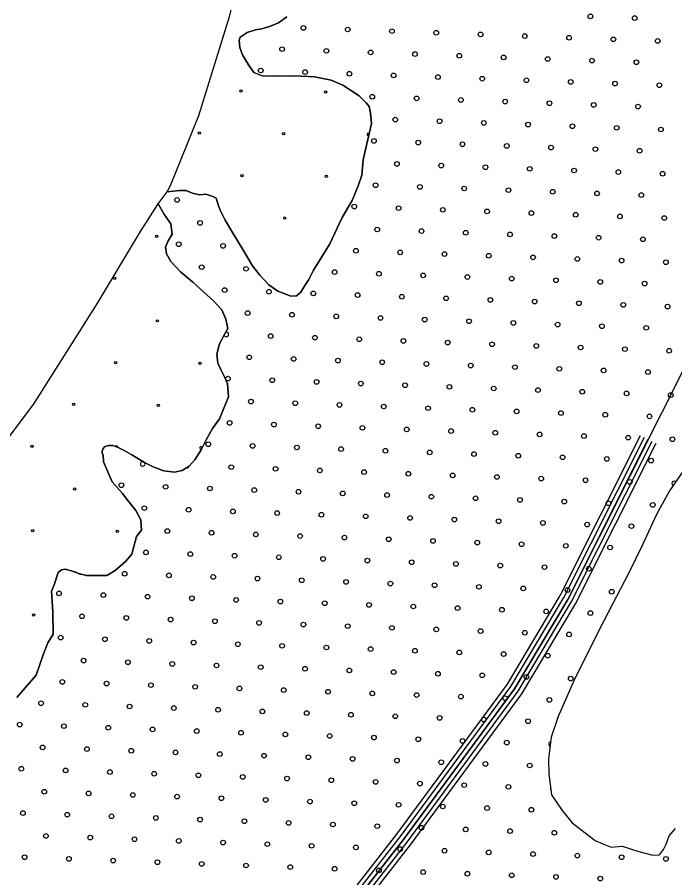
# Model space of a CAD drawing. Extents: x 1788175 to 1969470, y 584502 to 738744.
# Drawn here: x 1798565 to 1801559, y 701643 to 705563 of the extents above; entities that cross this region are included whole.
import ezdxf

# ---------------------------------------------------------------- set-up
doc = ezdxf.new("R2010")
doc.units = 0
for name, color, linetype in [('DESIGN - EROSION CONTROL - Devices', 7, 'Continuous'), ('DESIGN - SCRATCH - User 1', 7, 'Continuous'), ('DESIGN - TRAFFIC CONTROL PERMANENT - Pavement Marking Text', 7, 'Continuous'), ('DESIGN - TRANSPORTATION - Edge of Traveled Way', 7, 'Continuous'), ('SURVEY - DRAINAGE - Natural Features', 7, 'Continuous')]:
    doc.layers.add(name, color=color, linetype=linetype)

msp = doc.modelspace()

# ---------------------------------------------------------------- linework, layer by layer
at = {"layer": 'DESIGN - EROSION CONTROL - Devices'}
for centre in [(1799584.5, 705226.6), (1799969.1, 705222.9), (1799394.1, 705036.2), (1799778.6, 705032.5), (1799588.2, 704842.1), (1799972.8, 704838.4), (1799782.4, 704647.9), (1799200.1, 704564.8), (1799009.7, 704374.4), (1799203.9, 704180.2), (1799013.5, 703989.8), (1799398, 703986.1), (1798823.1, 703799.4), (1799207.6, 703795.7), (1798632.6, 703609), (1798826.8, 703414.8), (1798636.4, 703224.4), (1799020.9, 703220.7), (1798640.1, 702839.9)]:
    msp.add_circle(centre, 5.28, dxfattribs=at)
for centre, start, end in [((1800163.2, 705028.8), 41.9122, 291.0267), ((1799017.2, 703605.3), 341.9843, 152.8636), ((1799401.8, 703601.5), 355.7224, 309.1239), ((1798830.5, 703030.3), 26.4907, 116.719)]:
    msp.add_arc(centre, 5.28, start, end, dxfattribs=at)
at = {"layer": 'DESIGN - SCRATCH - User 1'}
for points in [[(1799248.9, 704768.5), (1799263.6, 704797.2), (1799393, 705115.7), (1799533.2, 705571.3), (1799621.9, 705926.3), (1799942.2, 707059.4), (1800187.5, 708423.7)], [(1799250.8, 704542.2), (1799270.8, 704574.3), (1799264.8, 704622.3), (1799232.8, 704668.3), (1799206.8, 704712.4), (1799248.8, 704768.5), (1799302.7, 704774.6), (1799332.7, 704774.6), (1799368.7, 704760.7), (1799396.7, 704754.7), (1799424.7, 704756.8), (1799456.6, 704746.8), (1799470.6, 704738.8), (1799482.6, 704704.8), (1799490.6, 704680.7), (1799512.6, 704638.7), (1799540.6, 704590.7), (1799592.6, 704504.7), (1799636.6, 704430.6), (1799670.6, 704388.6), (1799710.5, 704344.6), (1799752.5, 704314.6), (1799810.5, 704292.7), (1799836.5, 704294.7), (1799856.5, 704310.8), (1799874.5, 704340.8), (1799892.4, 704368.9), (1799914.4, 704411), (1799988.4, 704531.3), (1800044.3, 704651.6), (1800090.3, 704727.7), (1800118.3, 704795.9), (1800134.3, 704844), (1800140.3, 704914.1), (1800164.2, 705020.3), (1800178.2, 705078.4), (1800174.2, 705126.4), (1800168.2, 705156.5), (1800154.2, 705172.5), (1800134.2, 705192.5), (1800122.2, 705204.5), (1800048.3, 705254.4), (1799994.3, 705276.4), (1799918.3, 705292.3), (1799830.4, 705296.2), (1799748.4, 705294), (1799680.5, 705295.9), (1799642.5, 705311.9), (1799618.5, 705345.9), (1799590.5, 705391.9), (1799578.5, 705426), (1799576.5, 705458), (1799580.5, 705472), (1799612.5, 705494.1), (1799650.5, 705506.2), (1799678.5, 705510.2), (1799714.4, 705520.3), (1799754.4, 705538.4), (1799792.4, 705564.5)], [(1799792.4, 705564.5), (1799754.4, 705538.4), (1799714.4, 705520.3), (1799678.5, 705510.2), (1799650.5, 705506.2), (1799612.5, 705494.1), (1799580.5, 705472), (1799576.5, 705458), (1799578.5, 705426), (1799590.5, 705391.9), (1799618.5, 705345.9), (1799642.5, 705311.9), (1799680.5, 705295.9), (1799748.4, 705294), (1799830.4, 705296.2), (1799918.3, 705292.3), (1799994.3, 705276.4), (1800048.3, 705254.4), (1800122.2, 705204.5), (1800134.2, 705192.5), (1800154.2, 705172.5), (1800168.2, 705156.5), (1800174.2, 705126.4), (1800178.2, 705078.4), (1800164.2, 705020.3), (1800140.3, 704914.1), (1800134.3, 704844), (1800118.3, 704795.9), (1800090.3, 704727.7), (1800044.3, 704651.6), (1799988.4, 704531.3), (1799914.4, 704411), (1799892.4, 704368.9), (1799874.5, 704340.8), (1799856.5, 704310.8), (1799836.5, 704294.7), (1799810.5, 704292.7), (1799752.5, 704314.6), (1799710.5, 704344.6), (1799670.6, 704388.6), (1799636.6, 704430.6), (1799592.6, 704504.7), (1799540.6, 704590.7), (1799512.6, 704638.7), (1799490.6, 704680.7), (1799482.6, 704704.8), (1799470.6, 704738.8), (1799456.6, 704746.8), (1799424.7, 704756.8), (1799396.7, 704754.7), (1799368.7, 704760.7), (1799332.7, 704774.6), (1799302.7, 704774.6), (1799248.9, 704768.5)], [(1797188.5, 702149.4), (1797387.6, 702355.1), (1797851.2, 702794.3), (1798125.2, 703125.3), (1798375.1, 703450.2), (1798639.6, 703799), (1798929.4, 704257.7), (1799126.6, 704586.4), (1799206.8, 704712.4)], [(1799206.8, 704712.4), (1799232.8, 704668.3), (1799264.8, 704622.3), (1799270.8, 704574.3), (1799250.8, 704542.2)], [(1799250.8, 704542.2), (1799240.8, 704516.1), (1799244.8, 704486.1), (1799264.8, 704450.1), (1799308.8, 704404.1), (1799364.7, 704356.1), (1799460.7, 704270.1), (1799496.7, 704230.1), (1799514.7, 704188.1), (1799524.7, 704146), (1799512.7, 704124), (1799486.7, 704075.9), (1799474.7, 704027.8), (1799478.7, 703987.7), (1799494.7, 703955.7), (1799510.7, 703921.7), (1799522.7, 703893.7), (1799526.7, 703833.6), (1799486.7, 703733.4), (1799454.8, 703689.3), (1799424.8, 703635.1), (1799402.8, 703593), (1799374.8, 703546.9), (1799348.8, 703518.8), (1799316.8, 703498.8), (1799280.9, 703490.7), (1799232.9, 703496.6), (1799184.9, 703514.6), (1799144.9, 703534.6), (1799087, 703570.5), (1799055, 703588.5), (1799025, 703602.5), (1799001, 703612.4), (1798983, 703612.4), (1798965, 703608.4), (1798957, 703598.4), (1798951, 703580.3), (1798957, 703570.3), (1798959, 703538.3), (1798997, 703446.2), (1799045, 703394.2), (1799069, 703362.2), (1799105, 703316.2), (1799129, 703274.2), (1799131, 703226.1), (1799109, 703198), (1799087, 703117.9), (1799059, 703083.8), (1799011.1, 703043.6), (1798973.1, 703019.5), (1798943.1, 703019.5), (1798881.1, 703019.4), (1798851.1, 703027.4), (1798815.2, 703039.3), (1798785.2, 703049.3), (1798767.2, 703045.3), (1798751.2, 703033.2), (1798733.2, 702977.1), (1798721.2, 702949.1), (1798727.2, 702854.9), (1798729.2, 702752.8), (1798705.3, 702712.7), (1798685.3, 702662.6), (1798651.3, 702566.4), (1798601.3, 702508.2), (1798563.4, 702464.1)], [(1798563.4, 702464.1), (1798601.3, 702508.2), (1798651.3, 702566.4), (1798685.3, 702662.6), (1798705.3, 702712.7), (1798729.2, 702752.8), (1798727.2, 702854.9), (1798721.2, 702949.1), (1798733.2, 702977.1), (1798751.2, 703033.2), (1798767.2, 703045.3), (1798785.2, 703049.3), (1798815.2, 703039.3), (1798851.1, 703027.4), (1798881.1, 703019.4), (1798943.1, 703019.5), (1798973.1, 703019.5), (1799011.1, 703043.6), (1799059, 703083.8), (1799087, 703117.9), (1799109, 703198), (1799131, 703226.1), (1799129, 703274.2), (1799105, 703316.2), (1799069, 703362.2), (1799045, 703394.2), (1798997, 703446.2), (1798959, 703538.3), (1798957, 703570.3), (1798951, 703580.3), (1798957, 703598.4), (1798965, 703608.4), (1798983, 703612.4), (1799001, 703612.4), (1799025, 703602.5), (1799055, 703588.5), (1799087, 703570.5), (1799144.9, 703534.6), (1799184.9, 703514.6), (1799232.9, 703496.6), (1799280.9, 703490.7), (1799316.8, 703498.8), (1799348.8, 703518.8), (1799374.8, 703546.9), (1799402.8, 703593), (1799424.8, 703635.1), (1799454.8, 703689.3), (1799486.7, 703733.4), (1799526.7, 703833.6), (1799522.7, 703893.7), (1799510.7, 703921.7), (1799494.7, 703955.7), (1799478.7, 703987.7), (1799474.7, 704027.8), (1799486.7, 704075.9), (1799512.7, 704124), (1799524.7, 704146), (1799514.7, 704188.1), (1799496.7, 704230.1), (1799460.7, 704270.1), (1799364.7, 704356.1), (1799308.8, 704404.1), (1799264.8, 704450.1), (1799244.8, 704486.1), (1799240.8, 704516.1), (1799250.8, 704542.2)], [(1801625.6, 703538.4), (1801535.6, 703406), (1801475.7, 703297.8), (1801411.7, 703159.5), (1801347.8, 703029.2), (1801275.8, 702888.9), (1801234.4, 702811.1)], [(1801234.4, 702811.1), (1801105.9, 702554.1), (1801028, 702377.8), (1800996, 702283.6), (1800984.1, 702183.4), (1800986.1, 702115.3), (1800998.1, 702021.2), (1801046, 701949.2), (1801092, 701893.2), (1801196, 701813.2), (1801232, 701797.2), (1801269.9, 701783.3), (1801319.9, 701787.4), (1801395.9, 701763.4), (1801459.8, 701745.5), (1801489.8, 701747.6), (1801507.8, 701771.6), (1801519.8, 701795.7), (1801533.8, 701833.8), (1801561.8, 701867.8)]]:
    msp.add_lwpolyline(points, dxfattribs=at)
at = {"layer": 'DESIGN - TRAFFIC CONTROL PERMANENT - Pavement Marking Text'}
for centre in [(1801175.2, 705567), (1801376.8, 705559.5), (1799868.5, 705514.7), (1800070.1, 705507.3), (1800271.7, 705499.8), (1800473.3, 705492.3), (1800674.9, 705484.9), (1800876.5, 705477.4), (1801078.2, 705469.9), (1801279.8, 705462.5), (1801481.4, 705455), (1799771.4, 705417.7), (1799973, 705410.2), (1800174.6, 705402.7), (1800376.3, 705395.3), (1800577.9, 705387.8), (1800779.5, 705380.3), (1800981.1, 705372.9), (1801182.7, 705365.4), (1801384.3, 705357.9), (1799674.3, 705320.6), (1799876, 705313.1), (1800077.6, 705305.7), (1800279.2, 705298.2), (1800480.8, 705290.7), (1800682.4, 705283.3), (1800884, 705275.8), (1801085.6, 705268.3), (1801287.2, 705260.9), (1801488.8, 705253.4), (1800182.1, 705201.1), (1800383.7, 705193.7), (1800585.3, 705186.2), (1800786.9, 705178.7), (1800988.5, 705171.3), (1801190.2, 705163.8), (1801391.8, 705156.3), (1800286.6, 705096.6), (1800488.3, 705089.1), (1800689.9, 705081.7), (1800891.5, 705074.2), (1801093.1, 705066.7), (1801294.7, 705059.3), (1801496.3, 705051.8), (1800189.6, 704999.5), (1800391.2, 704992), (1800592.8, 704984.6), (1800794.4, 704977.1), (1800996, 704969.6), (1801197.6, 704962.2), (1801399.2, 704954.7), (1800294.1, 704895), (1800495.7, 704887.5), (1800697.3, 704880), (1800898.9, 704872.6), (1801100.6, 704865.1), (1801302.2, 704857.6), (1801503.8, 704850.2), (1800197, 704797.9), (1800398.7, 704790.4), (1800600.3, 704783), (1800801.9, 704775.5), (1801003.5, 704768), (1799293.5, 704730.7), (1801205.1, 704760.6), (1801406.7, 704753.1), (1800100, 704700.8), (1800301.6, 704693.4), (1800503.2, 704685.9), (1800704.8, 704678.4), (1800906.4, 704671), (1801108, 704663.5), (1801309.6, 704656), (1801511.2, 704648.6), (1799398.1, 704626.2), (1800204.5, 704596.3), (1800406.1, 704588.8), (1800607.7, 704581.4), (1800809.3, 704573.9), (1799301, 704529.1), (1801011, 704566.4), (1801212.6, 704559), (1801414.2, 704551.5), (1799502.6, 704521.6), (1800107.4, 704499.2), (1800309, 704491.8), (1800510.7, 704484.3), (1800712.3, 704476.8), (1800913.9, 704469.4), (1801115.5, 704461.9), (1801317.1, 704454.4), (1799405.5, 704424.6), (1799607.1, 704417.1), (1801518.7, 704447), (1800010.4, 704402.2), (1800212, 704394.7), (1800413.6, 704387.2), (1800615.2, 704379.8), (1800816.8, 704372.3), (1801018.4, 704364.8), (1801220, 704357.3), (1801421.6, 704349.9), (1799510.1, 704320), (1799711.7, 704312.5), (1799913.3, 704305.1), (1800114.9, 704297.6), (1800316.5, 704290.1), (1800518.1, 704282.7), (1800719.7, 704275.2), (1800921.3, 704267.7), (1801123, 704260.3), (1799614.6, 704215.5), (1801324.6, 704252.8), (1801526.2, 704245.3), (1799816.2, 704208), (1800017.8, 704200.5), (1800219.4, 704193.1), (1800421.1, 704185.6), (1800622.7, 704178.1), (1800824.3, 704170.7), (1801025.9, 704163.2), (1801227.5, 704155.7), (1801429.1, 704148.3), (1799719.2, 704110.9), (1799920.8, 704103.5), (1800122.4, 704096), (1800324, 704088.5), (1800525.6, 704081.1), (1800727.2, 704073.6), (1800928.8, 704066.1), (1801130.4, 704058.7), (1801332, 704051.2), (1801533.6, 704043.7), (1799622.1, 704013.9), (1799823.7, 704006.4), (1800025.3, 703998.9), (1800226.9, 703991.5), (1800428.5, 703984), (1800630.1, 703976.5), (1800831.7, 703969.1), (1801033.4, 703961.6), (1801235, 703954.1), (1801436.6, 703946.7), (1799525, 703916.8), (1799726.6, 703909.3), (1799928.2, 703901.9), (1800129.8, 703894.4), (1800331.4, 703886.9), (1800533.1, 703879.5), (1800734.7, 703872), (1800936.3, 703864.5), (1801137.9, 703857.1), (1801339.5, 703849.6), (1801541.1, 703842.1), (1799629.5, 703812.3), (1799831.2, 703804.8), (1800032.8, 703797.3), (1800234.4, 703789.9), (1800436, 703782.4), (1800637.6, 703774.9), (1800839.2, 703767.5), (1801040.8, 703760), (1801242.4, 703752.5), (1801444, 703745.1), (1799532.5, 703715.2), (1799734.1, 703707.7), (1799935.7, 703700.2), (1800137.3, 703692.8), (1800338.9, 703685.3), (1800540.5, 703677.8), (1800742.1, 703670.4), (1800943.7, 703662.9), (1801145.4, 703655.4), (1801347, 703648), (1801548.6, 703640.5), (1799435.4, 703618.1), (1799637, 703610.6), (1799838.6, 703603.2), (1800040.2, 703595.7), (1800241.8, 703588.2), (1800443.5, 703580.8), (1800645.1, 703573.3), (1800846.7, 703565.8), (1801048.3, 703558.4), (1801249.9, 703550.9), (1799539.9, 703513.6), (1801451.5, 703543.4), (1799741.6, 703506.1), (1799943.2, 703498.6), (1800144.8, 703491.2), (1800346.4, 703483.7), (1800548, 703476.2), (1799039.6, 703431.4), (1800749.6, 703468.8), (1800951.2, 703461.3), (1801152.8, 703453.8), (1801354.4, 703446.4), (1799241.3, 703424), (1799442.9, 703416.5), (1799644.5, 703409), (1799846.1, 703401.6), (1800047.7, 703394.1), (1800249.3, 703386.6), (1800450.9, 703379.2), (1800652.5, 703371.7), (1800854.1, 703364.2), (1801055.8, 703356.8), (1799144.2, 703326.9), (1799345.8, 703319.4), (1801257.4, 703349.3), (1801459, 703341.8), (1799547.4, 703312), (1799749, 703304.5), (1799950.6, 703297), (1800152.2, 703289.6), (1800353.9, 703282.1), (1800555.5, 703274.6), (1800757.1, 703267.2), (1800958.7, 703259.7), (1801160.3, 703252.2), (1801361.9, 703244.8), (1799248.7, 703222.4), (1799450.3, 703214.9), (1799651.9, 703207.4), (1799853.6, 703200), (1800055.2, 703192.5), (1800256.8, 703185), (1800458.4, 703177.6), (1800660, 703170.1), (1800861.6, 703162.6), (1799151.7, 703125.3), (1799353.3, 703117.8), (1801063.2, 703155.2), (1801264.8, 703147.7), (1799554.9, 703110.4), (1799756.5, 703102.9), (1799958.1, 703095.4), (1800159.7, 703088), (1800361.3, 703080.5), (1800562.9, 703073), (1800764.5, 703065.5), (1800966.1, 703058.1), (1801167.8, 703050.6), (1799054.6, 703028.2), (1799256.2, 703020.7), (1799457.8, 703013.3), (1799659.4, 703005.8), (1799861, 702998.3), (1800062.6, 702990.9), (1800264.2, 702983.4), (1800465.9, 702975.9), (1800667.5, 702968.5), (1800869.1, 702961), (1798755.9, 702938.6), (1798957.5, 702931.1), (1799159.1, 702923.7), (1801070.7, 702953.5), (1801272.3, 702946.1), (1799360.7, 702916.2), (1799562.3, 702908.7), (1799764, 702901.3), (1799965.6, 702893.8), (1800167.2, 702886.3), (1800368.8, 702878.9), (1800570.4, 702871.4), (1800772, 702863.9), (1800973.6, 702856.5), (1801175.2, 702849), (1798860.4, 702834.1), (1799062.1, 702826.6), (1799263.7, 702819.1), (1799465.3, 702811.7), (1799666.9, 702804.2), (1799868.5, 702796.7), (1800070.1, 702789.3), (1800271.7, 702781.8), (1800473.3, 702774.3), (1800674.9, 702766.9), (1798763.4, 702737), (1798965, 702729.5), (1800876.5, 702759.4), (1801078.2, 702751.9), (1799166.6, 702722.1), (1799368.2, 702714.6), (1799569.8, 702707.1), (1799771.4, 702699.7), (1799973, 702692.2), (1800174.6, 702684.7), (1800376.3, 702677.3), (1800577.9, 702669.8), (1800779.5, 702662.3), (1800981.1, 702654.9), (1798867.9, 702632.5), (1799069.5, 702625), (1799271.1, 702617.5), (1799472.7, 702610.1), (1799674.3, 702602.6), (1799876, 702595.1), (1800077.6, 702587.7), (1800279.2, 702580.2), (1800480.8, 702572.7), (1798770.8, 702535.4), (1800682.4, 702565.3), (1800884, 702557.8), (1801085.6, 702550.3), (1798972.4, 702527.9), (1799174.1, 702520.5), (1799375.7, 702513), (1799577.3, 702505.5), (1799778.9, 702498.1), (1799980.5, 702490.6), (1800182.1, 702483.1), (1800383.7, 702475.7), (1800585.3, 702468.2), (1800786.9, 702460.7), (1800988.5, 702453.3), (1798673.8, 702438.3), (1798875.4, 702430.9), (1799077, 702423.4), (1799278.6, 702415.9), (1799480.2, 702408.4), (1799681.8, 702401), (1799883.4, 702393.5), (1800085, 702386), (1800286.6, 702378.6), (1798576.7, 702341.2), (1798778.3, 702333.8), (1800488.3, 702371.1), (1800689.9, 702363.6), (1800891.5, 702356.2), (1798979.9, 702326.3), (1799181.5, 702318.8), (1799383.1, 702311.4), (1799584.7, 702303.9), (1799786.4, 702296.4), (1799988, 702289), (1800189.6, 702281.5), (1800391.2, 702274), (1800592.8, 702266.6), (1800794.4, 702259.1), (1798681.2, 702236.7), (1798882.8, 702229.2), (1799084.5, 702221.8), (1799286.1, 702214.3), (1799487.7, 702206.8), (1799689.3, 702199.4), (1799890.9, 702191.9), (1800092.5, 702184.4), (1800294.1, 702177), (1798584.2, 702139.6), (1800495.7, 702169.5), (1800697.3, 702162), (1800898.9, 702154.6), (1798785.8, 702132.2), (1798987.4, 702124.7), (1799189, 702117.2), (1799390.6, 702109.8), (1799592.2, 702102.3), (1799793.8, 702094.8), (1799995.4, 702087.4), (1800197, 702079.9), (1800398.7, 702072.4), (1800600.3, 702065), (1798688.7, 702035.1), (1798890.3, 702027.6), (1799091.9, 702020.2), (1800801.9, 702057.5), (1799293.5, 702012.7), (1799495.1, 702005.2), (1799696.7, 701997.8), (1799898.4, 701990.3), (1800100, 701982.8), (1800301.6, 701975.4), (1800503.2, 701967.9), (1800704.8, 701960.4), (1800906.4, 701953), (1798591.6, 701938), (1798793.2, 701930.6), (1798994.8, 701923.1), (1799196.5, 701915.6), (1799398.1, 701908.2), (1799599.7, 701900.7), (1799801.3, 701893.2), (1800002.9, 701885.8), (1800204.5, 701878.3), (1800406.1, 701870.8), (1800607.7, 701863.4), (1798696.2, 701833.5), (1798897.8, 701826), (1800809.3, 701855.9), (1801011, 701848.4), (1799099.4, 701818.6), (1799301, 701811.1), (1799502.6, 701803.6), (1799704.2, 701796.2), (1799905.8, 701788.7), (1800107.4, 701781.2), (1800309, 701773.8), (1800510.7, 701766.3), (1800712.3, 701758.8), (1800913.9, 701751.3), (1798599.1, 701736.4), (1798800.7, 701728.9), (1799002.3, 701721.5), (1799203.9, 701714), (1799405.5, 701706.5), (1801115.5, 701743.9), (1801317.1, 701736.4), (1801518.7, 701728.9), (1799607.1, 701699.1), (1799808.8, 701691.6), (1800010.4, 701684.1), (1800212, 701676.7), (1800413.6, 701669.2), (1800615.2, 701661.7), (1800816.8, 701654.3), (1801018.4, 701646.8), (1801220, 701639.3)]:
    msp.add_circle(centre, 10.6, dxfattribs=at)
for centre, start, end in [((1799569.8, 705425.1), 342.9323, 37.653), ((1799517.5, 704118.4), 200.6874, 102.4536), ((1799136.7, 703528.5), 84.4478, 32.7767), ((1799338.3, 703521), 256.9436, 347.3084), ((1801556, 703438.9), 47.1632, 244.4287), ((1798853, 703035.7), 214.9334, 291.4364), ((1798666.3, 702639.9), 329.1867, 351.9156), ((1800996, 702251.6), 104.1123, 242.2424), ((1801003.5, 702050), 156.053, 218.4792)]:
    msp.add_arc(centre, 10.6, start, end, dxfattribs=at)
at = {"layer": 'DESIGN - TRANSPORTATION - Edge of Traveled Way'}
for points in [[(1799250.8, 704542.2), (1799270.8, 704574.3), (1799264.8, 704622.3), (1799232.8, 704668.3), (1799206.8, 704712.4), (1799248.8, 704768.5), (1799302.7, 704774.6), (1799332.7, 704774.6), (1799368.7, 704760.7), (1799396.7, 704754.7), (1799424.7, 704756.8), (1799456.6, 704746.8), (1799470.6, 704738.8), (1799482.6, 704704.8), (1799490.6, 704680.7), (1799512.6, 704638.7), (1799540.6, 704590.7), (1799592.6, 704504.7), (1799636.6, 704430.6), (1799670.6, 704388.6), (1799710.5, 704344.6), (1799752.5, 704314.6), (1799810.5, 704292.7), (1799836.5, 704294.7), (1799856.5, 704310.8), (1799874.5, 704340.8), (1799892.4, 704368.9), (1799914.4, 704411), (1799988.4, 704531.3), (1800044.3, 704651.6), (1800090.3, 704727.7), (1800118.3, 704795.9), (1800134.3, 704844), (1800140.3, 704914.1), (1800164.2, 705020.3), (1800178.2, 705078.4), (1800174.2, 705126.4), (1800168.2, 705156.5), (1800154.2, 705172.5), (1800134.2, 705192.5), (1800122.2, 705204.5), (1800048.3, 705254.4), (1799994.3, 705276.4), (1799918.3, 705292.3), (1799830.4, 705296.2), (1799748.4, 705294), (1799680.5, 705295.9), (1799642.5, 705311.9), (1799618.5, 705345.9), (1799590.5, 705391.9), (1799578.5, 705426), (1799576.5, 705458), (1799580.5, 705472), (1799612.5, 705494.1), (1799650.5, 705506.2), (1799678.5, 705510.2), (1799714.4, 705520.3), (1799754.4, 705538.4), (1799792.4, 705564.5)], [(1798563.4, 702464.1), (1798601.3, 702508.2), (1798651.3, 702566.4), (1798685.3, 702662.6), (1798705.3, 702712.7), (1798729.2, 702752.8), (1798727.2, 702854.9), (1798721.2, 702949.1), (1798733.2, 702977.1), (1798751.2, 703033.2), (1798767.2, 703045.3), (1798785.2, 703049.3), (1798815.2, 703039.3), (1798851.1, 703027.4), (1798881.1, 703019.4), (1798943.1, 703019.5), (1798973.1, 703019.5), (1799011.1, 703043.6), (1799059, 703083.8), (1799087, 703117.9), (1799109, 703198), (1799131, 703226.1), (1799129, 703274.2), (1799105, 703316.2), (1799069, 703362.2), (1799045, 703394.2), (1798997, 703446.2), (1798959, 703538.3), (1798957, 703570.3), (1798951, 703580.3), (1798957, 703598.4), (1798965, 703608.4), (1798983, 703612.4), (1799001, 703612.4), (1799025, 703602.5), (1799055, 703588.5), (1799087, 703570.5), (1799144.9, 703534.6), (1799184.9, 703514.6), (1799232.9, 703496.6), (1799280.9, 703490.7), (1799316.8, 703498.8), (1799348.8, 703518.8), (1799374.8, 703546.9), (1799402.8, 703593), (1799424.8, 703635.1), (1799454.8, 703689.3), (1799486.7, 703733.4), (1799526.7, 703833.6), (1799522.7, 703893.7), (1799510.7, 703921.7), (1799494.7, 703955.7), (1799478.7, 703987.7), (1799474.7, 704027.8), (1799486.7, 704075.9), (1799512.7, 704124), (1799524.7, 704146), (1799514.7, 704188.1), (1799496.7, 704230.1), (1799460.7, 704270.1), (1799364.7, 704356.1), (1799308.8, 704404.1), (1799264.8, 704450.1), (1799244.8, 704486.1), (1799240.8, 704516.1), (1799250.8, 704542.2)], [(1801625.6, 703538.4), (1801535.6, 703406), (1801475.7, 703297.8), (1801411.7, 703159.5), (1801347.8, 703029.2), (1801275.8, 702888.9), (1801234.4, 702811.1)], [(1801234.4, 702811.1), (1801105.9, 702554.1), (1801028, 702377.8), (1800996, 702283.6), (1800984.1, 702183.4), (1800986.1, 702115.3), (1800998.1, 702021.2), (1801046, 701949.2), (1801092, 701893.2), (1801196, 701813.2), (1801232, 701797.2), (1801269.9, 701783.3), (1801319.9, 701787.4), (1801395.9, 701763.4), (1801459.8, 701745.5), (1801489.8, 701747.6), (1801507.8, 701771.6), (1801519.8, 701795.7), (1801533.8, 701833.8), (1801561.8, 701867.8)]]:
    msp.add_lwpolyline(points, dxfattribs=at)
at = {"layer": 'SURVEY - DRAINAGE - Natural Features'}
for points in [[(1802516.9, 705829.1), (1802297, 705386.1), (1802067.2, 704893), (1801071.9, 702910.6), (1800830.1, 702503.6), (1800324.4, 701817.9), (1799888.7, 701258.4), (1799513, 700757.1), (1799361.1, 700448.4), (1798957.4, 699780.8), (1798683.6, 699486), (1798321.8, 699179), (1797640.2, 698645.1), (1797004.6, 698187.5)], [(1799381.7, 700578.7), (1799479.6, 700777.6), (1799857.8, 701282.1), (1800293.4, 701841.4), (1800797.6, 702525.2), (1801037.7, 702929.3), (1801403.6, 703658.2)], [(1799398.8, 700570.3), (1799495.9, 700767.6), (1799872.9, 701270.5), (1800308.5, 701830), (1800813.4, 702514.7), (1801054.4, 702920.2), (1801420.6, 703649.7)], [(1799416.7, 700561.5), (1799513, 700757.1), (1799888.7, 701258.4), (1800324.4, 701817.9), (1800830.1, 702503.6), (1801071.9, 702910.6), (1801438.5, 703640.7)], [(1799434.7, 700552.6), (1799530.1, 700746.6), (1799904.6, 701246.2), (1800340.4, 701805.8), (1800846.8, 702492.6), (1801089.5, 702901), (1801456.3, 703631.7)], [(1799452.6, 700543.8), (1799547.2, 700736.1), (1799920.5, 701234.1), (1800356.3, 701793.7), (1800863.5, 702481.5), (1801107, 702891.4), (1801474.2, 703622.7)]]:
    msp.add_lwpolyline(points, dxfattribs=at)

doc.saveas('drawing.dxf')
